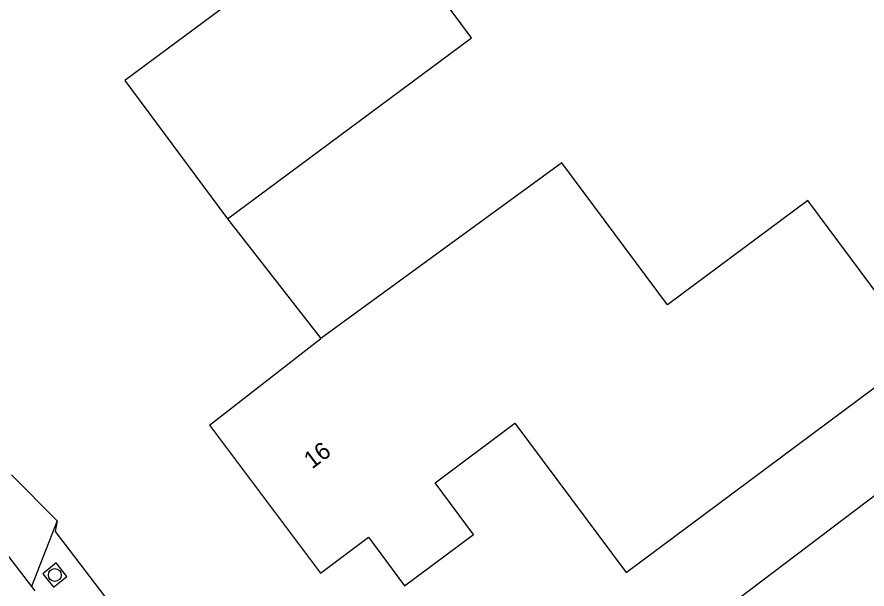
# Model space of a CAD drawing. Extents: x 136000 to 141000, y 400494 to 402006.
# Drawn here: x 136401.45 to 136450.96, y 401637.23 to 401670.52 of the extents above; entities that cross this region are included whole.
import ezdxf

# ---------------------------------------------------------------- set-up
doc = ezdxf.new("R2010")
doc.units = 0
for name, color, linetype in [('gg-afsc-erfafscheiding', 7, 'Continuous'), ('gg-afsc-muur', 7, 'Continuous'), ('gg-anno-huisnummerreeks BGT', 7, 'Continuous'), ('gg-bbg-bijgebouw', 7, 'Continuous'), ('gg-bbg-gedigitaliseerde bebouwing', 7, 'Continuous'), ('gg-bbg-hoofdgebouw', 7, 'Continuous'), ('gg-knt-verharding', 7, 'Continuous'), ('gt-grn-groengrens', 7, 'Continuous'), ('gt-symb-rioolschacht', 7, 'Continuous')]:
    doc.layers.add(name, color=color, linetype=linetype)

# ---------------------------------------------------------------- blocks, each defined once
blk = doc.blocks.new('gt0-RS')
at = {"layer": 'gt-symb-rioolschacht'}
blk.add_lwpolyline([(-0.5, -0.5), (0.5, -0.5), (0.5, 0.5), (-0.5, 0.5)], close=True, dxfattribs=at)
blk.add_circle((0, 0), 0.375, dxfattribs=at)

msp = doc.modelspace()

# ---------------------------------------------------------------- linework, layer by layer
at = {"layer": 'gg-afsc-erfafscheiding'}
msp.add_line((136403.675, 401640.568), (136417.155, 401622.951), dxfattribs=at)
at = {"layer": 'gg-afsc-muur'}
msp.add_line((136413.721, 401658.77), (136419.147, 401651.807), dxfattribs=at)
at = {"layer": 'gg-bbg-bijgebouw'}
for points in [[(136413.721, 401658.77), (136427.931, 401669.304), (136421.952, 401677.369), (136407.742, 401666.835), (136413.721, 401658.77)], [(136451.636, 401642.827), (136440.042, 401634.053), (136449.946, 401620.965), (136461.62, 401629.799), (136489.408, 401650.646), (136479.608, 401663.709), (136451.636, 401642.827)]]:
    msp.add_lwpolyline(points, dxfattribs=at)
at = {"layer": 'gg-bbg-gedigitaliseerde bebouwing'}
msp.add_lwpolyline([(136454.108, 401650.981), (136447.508, 401659.844), (136439.342, 401653.764), (136433.184, 401662.034), (136419.147, 401651.807)], dxfattribs=at)
at = {"layer": 'gg-bbg-hoofdgebouw'}
for q in [(136419.147, 401651.807), (136419.131, 401638.15)]:
    msp.add_line((136412.671, 401646.76), q, dxfattribs=at)
msp.add_lwpolyline([(136419.131, 401638.15), (136421.922, 401640.24), (136424.015, 401637.407), (136428.038, 401640.408), (136425.803, 401643.406), (136430.449, 401646.878), (136436.929, 401638.189), (136454.108, 401650.981)], dxfattribs=at)
at = {"layer": 'gg-knt-verharding'}
for p, q in [((136401.133, 401643.865), (136403.784, 401641.204)), ((136397.991, 401642.972), (136402.294, 401637.374)), ((136403.784, 401641.204), (136402.294, 401637.374)), ((136402.294, 401637.374), (136402.491, 401637.118))]:
    msp.add_line(p, q, dxfattribs=at)
at = {"layer": 'gt-grn-groengrens'}
msp.add_line((136403.784, 401641.204), (136403.675, 401640.568), dxfattribs=at)

# ---------------------------------------------------------------- block references
at = {"layer": 'gt-symb-rioolschacht', "rotation": 38.82982490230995}
msp.add_blockref('gt0-RS', (136403.654, 401638.04), dxfattribs=at)

# ---------------------------------------------------------------- texts
at = {"layer": 'gg-anno-huisnummerreeks BGT'}
msp.add_text('16', height=1, rotation=36.9, dxfattribs=at).set_placement((136418.637, 401644.179))

doc.saveas('drawing.dxf')
